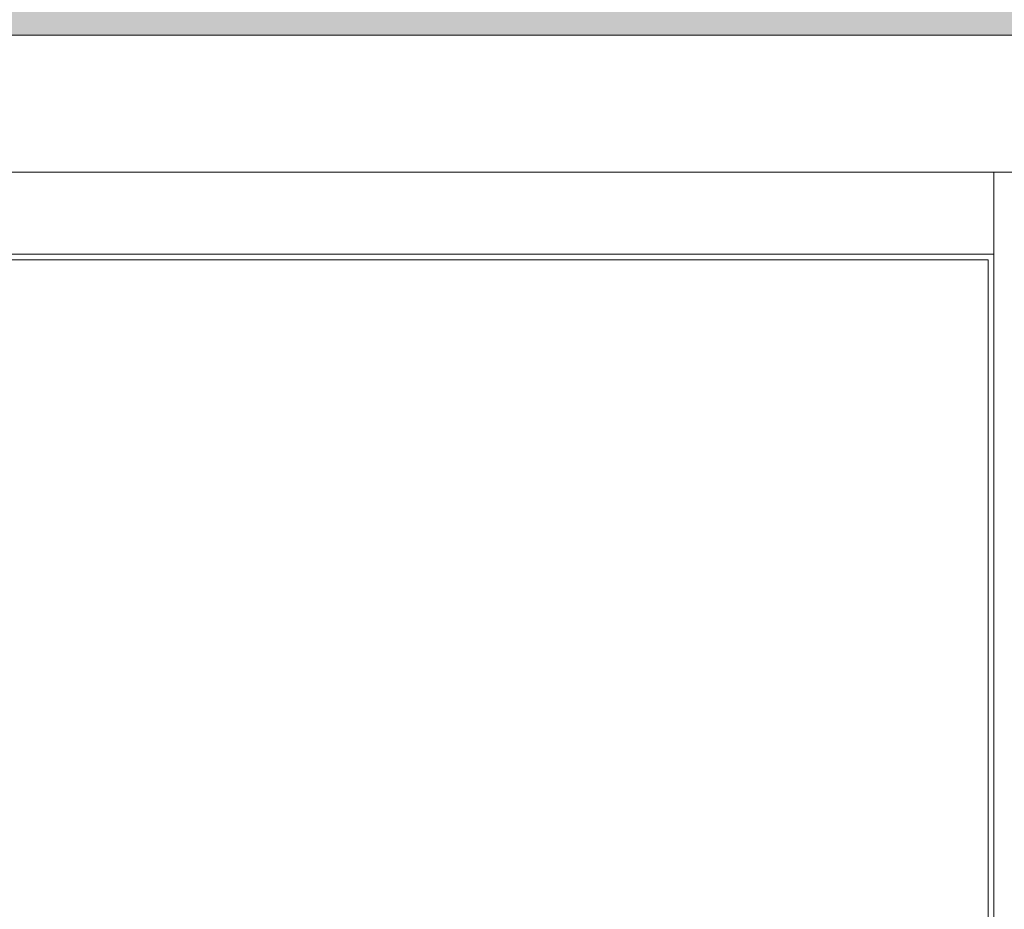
# Model space of a CAD drawing. Header units: millimetres. Extents: x -281 to 121694, y -16481 to 65128.
# Tile 670 of 1056: x 21704 to 22064, y 29955 to 30281. Entities that reach past the tile are written whole.
import ezdxf

# ---------------------------------------------------------------- set-up
doc = ezdxf.new("R2010")
doc.units = ezdxf.units.MM
for name, color, linetype, lineweight in [('A--A2__Ruwbouw', 8, 'Continuous', 5), ('A--L22__Binnenwanden', 2, 'Continuous', 5), ('A--LD21__DetailPenFijnHidden', 1, 'Continuous', 5)]:
    doc.layers.add(name, color=color, linetype=linetype, lineweight=lineweight)

# ---------------------------------------------------------------- blocks, each defined once
blk = doc.blocks.new('TBR-B-BWK-C-BES-ARC-R25_rvt-1-L_80_ 12')
at = {"layer": 'A--A2__Ruwbouw'}
blk.add_hatch(color=21, dxfattribs=at).paths.add_polyline_path([(17860, 30275), (22240, 30275), (22240, 30525), (17860, 30525), (17860, 30493.81)])
at = {"layer": 'A--L22__Binnenwanden', "color": 241, "lineweight": 18}
blk.add_line((17860, 30275), (22240, 30275), dxfattribs=at)
blk = doc.blocks.new('NLRS_24_10_SF_3_stringer_gen_cpz - NLRS_24_10_xx_stringer v_v_ glazen leuning_gen_cpz-V74-L_80_ 12')
at = {"layer": 'A--LD21__DetailPenFijnHidden'}
for p, q in [((-15, 5250), (15, 5250)), ((-15, 4025.25), (-15, 5250))]:
    blk.add_line(p, q, dxfattribs=at)
blk = doc.blocks.new('bordes - bordes-V251-L_80_ 12')
at = {"layer": 'A--LD21__DetailPenFijnHidden'}
for p, q in [((-1720, -100), (-1720, 1069.9)), ((-1718, 1067.9), (-1718, -98)), ((-1718, 1067.9), (-1718, -98)), ((1720, -100), (-1720, -100)), ((-1718, -98), (1718, -98)), ((-1718, -98), (1718, -98))]:
    blk.add_line(p, q, dxfattribs=at)
blk = doc.blocks.new('NLRS_28_SF_LB_ligger trap_gen_cpz - NLRS_28_10_XX_ligger trap_gen_cpz-66235058-L_80_ 12')
at = {"layer": 'A--LD21__DetailPenFijnHidden'}
for p, q in [((1720, 30), (-1720, 30)), ((-1720, 30), (-1720, 0)), ((-1720, 0), (1720, 0))]:
    blk.add_line(p, q, dxfattribs=at)

msp = doc.modelspace()

# ---------------------------------------------------------------- block references
at = {"lineweight": 5}
msp.add_blockref('TBR-B-BWK-C-BES-ARC-R25_rvt-1-L_80_ 12', (0, 0), dxfattribs=at)
at = {"layer": 'A--LD21__DetailPenFijnHidden', "rotation": 180}
for name, p in [('NLRS_28_SF_LB_ligger trap_gen_cpz - NLRS_28_10_XX_ligger trap_gen_cpz-66235058-L_80_ 12', (20340, 30224.9)), ('bordes - bordes-V251-L_80_ 12', (20340, 30094.9))]:
    msp.add_blockref(name, p, dxfattribs=at)
at = {"layer": 'A--LD21__DetailPenFijnHidden'}
msp.add_blockref('NLRS_24_10_SF_3_stringer_gen_cpz - NLRS_24_10_xx_stringer v_v_ glazen leuning_gen_cpz-V74-L_80_ 12', (22075, 24974.9), dxfattribs=at)

doc.saveas('drawing.dxf')
